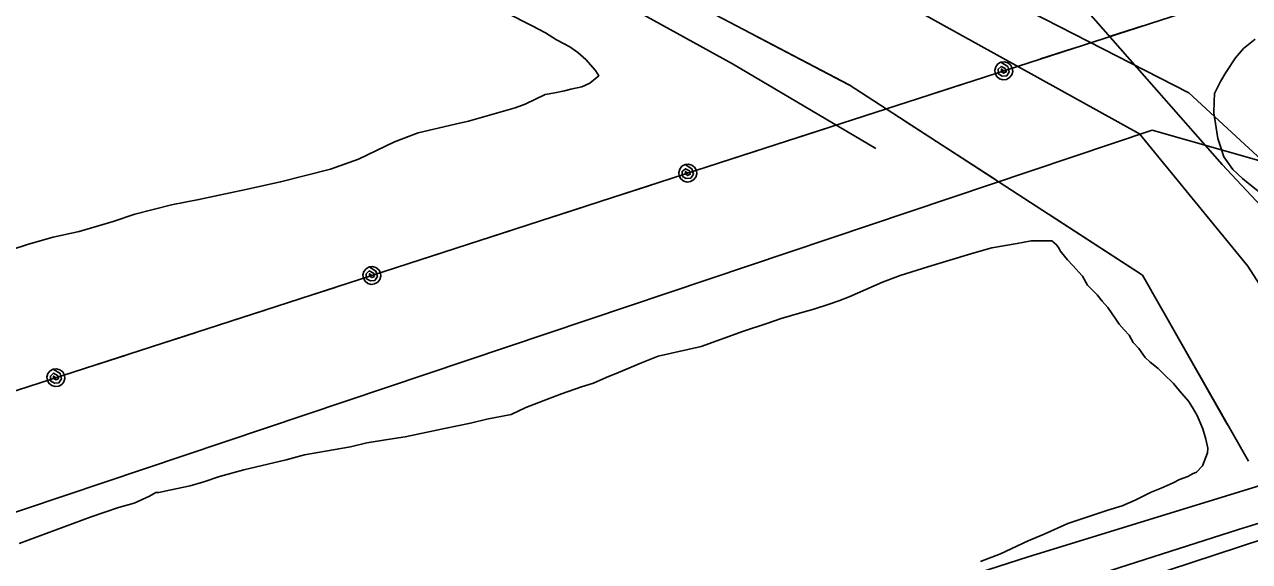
# Model space of a CAD drawing. Extents: x 3567028 to 3605064, y 510945 to 536587.
# Drawn here: x 3598023 to 3599255, y 517254 to 517794 of the extents above; entities that cross this region are included whole.
import ezdxf

# ---------------------------------------------------------------- set-up
doc = ezdxf.new("R2010")
doc.units = 0
for name, color, linetype in [('V-DTCH-CNTR', 7, 'Continuous'), ('V-RAIL-TRAK', 7, 'Continuous'), ('V-SITE-VEGE', 7, 'Continuous'), ('V-TOPO-SHOR', 7, 'Continuous'), ('V-UTIL-LINE', 7, 'Continuous')]:
    doc.layers.add(name, color=color, linetype=linetype)

msp = doc.modelspace()

# ---------------------------------------------------------------- linework, layer by layer
at = {"layer": 'V-DTCH-CNTR'}
msp.add_lwpolyline([(3598061.5, 518138.4), (3598362.7, 517960.2), (3598735, 517754.3), (3598879.2, 517669.2)], dxfattribs=at)
at = {"layer": 'V-RAIL-TRAK'}
msp.add_line((3599244, 517285.7), (3599404, 517335.4), dxfattribs=at)
for points in [[(3599408.8, 517320.6), (3599317.3, 517292.3), (3599149.3, 517236.8), (3599002.5, 517191.4), (3598840.4, 517140.4), (3598667.7, 517089.2), (3598606.4, 517072.3), (3598480.1, 517040.3)], [(3597015.7, 516566.5), (3597027.9, 516570.4), (3597151.7, 516610.5), (3597280.9, 516651.7), (3597393.3, 516688.2), (3597489.7, 516719.8), (3597593.9, 516753.5), (3597730.7, 516797.2), (3597824.3, 516827.6), (3597917.4, 516856.7), (3598025.2, 516892.9), (3598149.5, 516933), (3598254, 516966.8), (3598374, 517004.9), (3598480.1, 517040.3), (3598586, 517074.1), (3598684.8, 517105.6), (3598780.6, 517137.4), (3598882.7, 517169.5), (3598992.9, 517205.5), (3599149.8, 517255.8), (3599244, 517285.7)]]:
    msp.add_lwpolyline(points, dxfattribs=at)
at = {"layer": 'V-SITE-VEGE'}
for p, q in [((3598996, 517569.3), (3599021.3, 517573.6)), ((3599021.3, 517573.6), (3599035.6, 517576.4)), ((3599035.6, 517576.4), (3599056.3, 517576.2)), ((3599056.3, 517576.2), (3599060.9, 517572.2)), ((3599060.9, 517572.2), (3599063.7, 517568.7)), ((3598950.5, 517555.9), (3598978.1, 517564.2)), ((3598978.1, 517564.2), (3598996, 517569.3)), ((3599063.7, 517568.7), (3599064.8, 517566.4)), ((3599064.8, 517566.4), (3599066, 517564.7)), ((3599066, 517564.7), (3599072.2, 517557.1)), ((3598903.9, 517541.3), (3598931.5, 517550.3)), ((3598931.5, 517550.3), (3598950.5, 517555.9)), ((3599072.2, 517557.1), (3599077.3, 517551.4)), ((3599077.3, 517551.4), (3599087, 517540.9)), ((3598852.6, 517520), (3598886, 517534.6)), ((3598886, 517534.6), (3598903.9, 517541.3)), ((3599087, 517540.9), (3599092.1, 517531.7)), ((3599092.1, 517531.7), (3599101.8, 517521.9)), ((3599101.8, 517521.9), (3599106.9, 517515.5)), ((3598816.9, 517507.6), (3598832.5, 517512.7)), ((3598832.5, 517512.7), (3598842.2, 517516)), ((3598842.2, 517516), (3598852.6, 517520)), ((3599106.9, 517515.5), (3599112.6, 517509.1)), ((3599112.6, 517509.1), (3599120.5, 517497.6)), ((3598769.7, 517493.1), (3598784.1, 517498.2)), ((3598784.1, 517498.2), (3598804.8, 517504.3)), ((3598804.8, 517504.3), (3598816.9, 517507.6)), ((3599120.5, 517497.6), (3599123.9, 517492.4)), ((3598703.5, 517470.1), (3598746.1, 517485.3)), ((3598746.1, 517485.3), (3598769.7, 517493.1)), ((3599123.9, 517492.4), (3599129, 517486.6)), ((3599129, 517486.6), (3599134.1, 517481.4)), ((3599134.1, 517481.4), (3599138.1, 517473.9)), ((3599138.1, 517473.9), (3599143.8, 517468.1)), ((3598643.7, 517453.4), (3598660.4, 517460.2)), ((3598660.4, 517460.2), (3598703.5, 517470.1)), ((3599143.8, 517468.1), (3599150, 517458.9)), ((3599150, 517458.9), (3599155.1, 517454.3)), ((3598620.6, 517443.9), (3598643.7, 517453.4)), ((3599155.1, 517454.3), (3599163.1, 517447.9)), ((3599163.1, 517447.9), (3599168.8, 517442.1)), ((3598595.3, 517433.2), (3598608, 517438.8)), ((3598608, 517438.8), (3598620.6, 517443.9)), ((3599168.8, 517442.1), (3599178.5, 517432.8)), ((3598549.2, 517416.9), (3598563, 517422.5)), ((3598563, 517422.5), (3598583.2, 517429.3)), ((3598583.2, 517429.3), (3598595.3, 517433.2)), ((3599178.5, 517432.8), (3599184.8, 517425.3)), ((3599184.8, 517425.3), (3599193.8, 517414.9)), ((3598527.3, 517408.5), (3598549.2, 517416.9)), ((3599193.8, 517414.9), (3599197.8, 517408.5)), ((3598488.2, 517396.8), (3598512.4, 517401.7)), ((3598512.4, 517401.7), (3598527.3, 517408.5)), ((3599197.8, 517408.5), (3599202.3, 517400.5)), ((3599202.3, 517400.5), (3599208, 517387.2)), ((3598406, 517379.1), (3598445.6, 517387.4)), ((3598445.6, 517387.4), (3598471.5, 517392.9)), ((3598471.5, 517392.9), (3598488.2, 517396.8)), ((3599208, 517387.2), (3599211.3, 517376.9)), ((3598350.8, 517369.2), (3598367.5, 517373.1)), ((3598367.5, 517373.1), (3598390.4, 517376.9)), ((3598390.4, 517376.9), (3598406, 517379.1)), ((3599211.3, 517376.9), (3599213, 517367.7)), ((3598286.4, 517356), (3598304.8, 517361)), ((3598304.8, 517361), (3598333.5, 517365.9)), ((3598333.5, 517365.9), (3598350.8, 517369.2)), ((3599212.9, 517363.1), (3599207.7, 517349.9)), ((3599213, 517367.7), (3599212.9, 517363.1)), ((3598243.8, 517346), (3598286.4, 517356)), ((3599207.7, 517349.9), (3599201.9, 517343.6)), ((3598203.5, 517333.7), (3598219.1, 517339.3)), ((3598219.1, 517339.3), (3598243.8, 517346)), ((3599184.6, 517336.3), (3599178.2, 517332.9)), ((3599193.2, 517339.1), (3599184.6, 517336.3)), ((3599197.8, 517342), (3599193.2, 517339.1)), ((3599201.9, 517343.6), (3599197.8, 517342)), ((3598158.1, 517323.2), (3598169, 517325.4)), ((3598169, 517325.4), (3598189.7, 517329.8)), ((3598189.7, 517329.8), (3598203.5, 517333.7)), ((3599166.1, 517327.3), (3599156.3, 517323.4)), ((3599178.2, 517332.9), (3599166.1, 517327.3)), ((3598117.8, 517308.1), (3598133.3, 517312.5)), ((3598133.3, 517312.5), (3598148.9, 517319.3)), ((3598148.9, 517319.3), (3598155.2, 517323.2)), ((3598155.2, 517323.2), (3598158.1, 517323.2)), ((3599140.2, 517315.5), (3599126.9, 517309.8)), ((3599156.3, 517323.4), (3599140.2, 517315.5)), ((3598090.1, 517298.5), (3598117.8, 517308.1)), ((3599112.6, 517305.4), (3599072.3, 517291.9)), ((3599126.9, 517309.8), (3599112.6, 517305.4)), ((3598017.6, 517271.6), (3598090.1, 517298.5)), ((3599072.3, 517291.9), (3599048.6, 517281.2)), ((3599032.5, 517274.5), (3599004.8, 517261.5)), ((3599048.6, 517281.2), (3599032.5, 517274.5)), ((3599004.8, 517261.5), (3598984.7, 517253.6))]:
    msp.add_line(p, q, dxfattribs=at)
for points in [[(3598507.7, 517805.9), (3598533.5, 517792.5), (3598547.2, 517785.5), (3598558, 517778.5), (3598571.7, 517771.5), (3598579.7, 517765.7), (3598587.7, 517758.7), (3598597.4, 517747.7), (3598600.8, 517742.5), (3598591.5, 517735.1), (3598583.5, 517731.2), (3598572.5, 517729), (3598566.2, 517727.3), (3598556.4, 517725.1), (3598546.7, 517723.5), (3598526.5, 517713.9), (3598516.7, 517710), (3598469.5, 517696.6), (3598456.3, 517693.8), (3598418.9, 517684.9), (3598395.3, 517676), (3598359, 517658.5), (3598330.8, 517648.4), (3598280.7, 517635.6), (3598245.6, 517627.9), (3598198.5, 517617.9), (3598170.9, 517612.4), (3598134, 517603), (3598112.2, 517595.7), (3598078.2, 517585.7), (3598051.8, 517580.1), (3598027, 517572.9), (3597990.8, 517561.1)], [(3599271.4, 517620.3), (3599253.7, 517634.2), (3599248, 517638.9), (3599238.3, 517648.1), (3599229.2, 517660.9), (3599226.4, 517670.1), (3599223.1, 517679.3), (3599219.3, 517705.1), (3599219.4, 517716.6), (3599220, 517724.7), (3599225.9, 517736.7), (3599231.1, 517745.8), (3599241, 517760.6), (3599249.1, 517769.8), (3599260.7, 517779.4)]]:
    msp.add_lwpolyline(points, dxfattribs=at)
at = {"layer": 'V-TOPO-SHOR'}
msp.add_lwpolyline([(3599918.6, 517551.5), (3599651.5, 517455.4), (3599483.2, 517396.9), (3599374.6, 517363.6), (3599032.6, 517258.4), (3598703.6, 517152.2), (3598316.9, 517047.9), (3597901, 516923.8), (3597461.2, 516806.1), (3597306.9, 516761.6)], dxfattribs=at)
at = {"layer": 'V-UTIL-LINE'}
for points in [[(3593722.3, 520581), (3593792.3, 520296.6), (3593801.9, 520296.7), (3593896.1, 520296.1), (3594592.4, 520277.2), (3594978.9, 520291.6), (3595334, 520311.4), (3595594.8, 520332.4), (3596449.3, 520461.1), (3596585, 520260.3), (3596252.5, 519138.1), (3596497.9, 519105.4), (3599194.1, 517725.2), (3599314.9, 517613.9), (3599409.7, 517389.2), (3599477, 517244.3), (3601053, 517177.2), (3601020.6, 516600.3)], [(3601082.8, 516600.9), (3601098.4, 516822), (3601121.9, 517167.6), (3599557.2, 517264.8), (3599483.9, 517358.5), (3599393.5, 517475.6), (3599227.5, 517653.1), (3598990.7, 517923), (3596359.6, 519210.3), (3596327.8, 519244.7), (3596555.7, 520553.5)], [(3599361.9, 517381.5), (3599253.3, 517550.7), (3599144.6, 517684), (3598801.1, 517874.5), (3597968.3, 518283.7), (3596650.6, 518975.6), (3596417.4, 519090.5), (3596166, 519189.8), (3596424.9, 520110.5), (3596559.2, 520523.7)], [(3595377.4, 516556), (3595768.5, 516686.4), (3597745.3, 517338.4), (3598252.5, 517502.6), (3598746, 517662.5), (3599242.5, 517823.5), (3599742, 517977.9), (3600208.2, 518206.8), (3601184.6, 518677.5), (3601656.3, 518915.2), (3602141.3, 519149.6), (3602621.1, 519388.3), (3602876.9, 519510.3)], [(3592391.9, 517062.8), (3593369.1, 517526.2), (3594582.6, 518135.5), (3595477.2, 518582.3), (3595939.8, 518818.4), (3596329.9, 519070.3), (3597241.4, 518623.6), (3597895.1, 518235.1), (3598852.4, 517733.3), (3599147.3, 517541.9), (3599253.9, 517354.5)], [(3599115.4, 517782.3), (3599147.7, 517792.7)], [(3598756.2, 517783.7), (3598852.2, 517733.4)], [(3599045, 517759.4), (3599077.4, 517769.9)], [(3599007.9, 517747.4), (3599005.6, 517749.2), (3599005.5, 517746.8), (3599007.8, 517745.2), (3599010.4, 517746.4), (3599009.5, 517749.7), (3599005.4, 517751.9), (3599002.3, 517749), (3599002.5, 517744.2), (3599006.4, 517741.9), (3599010.9, 517742.3), (3599013.5, 517746.4), (3599012.1, 517751.7), (3599005.1, 517756), (3599002.1, 517754.3), (3598999.9, 517751.5), (3598998.9, 517748.1), (3598999.4, 517744.6), (3599001.1, 517741.6), (3599003.8, 517739.4), (3599007.2, 517738.4), (3599010.7, 517738.8), (3599013.8, 517740.6), (3599015.9, 517743.3), (3599016.9, 517746.7), (3599016.5, 517750.2), (3599014.8, 517753.3), (3599012, 517755.4), (3599008.6, 517756.4), (3599005.1, 517756)], [(3598938.5, 517724.9), (3598970.8, 517735.4)], [(3598868.1, 517702.1), (3598900.4, 517712.6)], [(3598908, 517697.2), (3598998.9, 517638.3)], [(3595792.4, 516556.2), (3599157.1, 517687.8), (3599303.4, 517646.2), (3599459.8, 517358.9), (3599552.8, 517222.1), (3601043.7, 517137.1), (3601077.9, 517093.4), (3601076.9, 517025.2), (3601079.8, 517003.6), (3602902.9, 516896.9)], [(3598797.7, 517679.3), (3598830, 517689.7)], [(3598727.3, 517656.4), (3598746, 517662.5), (3598759.6, 517666.9)], [(3598690.2, 517644.4), (3598687.9, 517646.2), (3598687.8, 517643.8), (3598690, 517642.2), (3598692.7, 517643.4), (3598691.8, 517646.7), (3598687.7, 517648.9), (3598684.5, 517646.1), (3598684.8, 517641.2), (3598688.7, 517638.9), (3598693.2, 517639.3), (3598695.8, 517643.4), (3598694.4, 517648.7), (3598687.4, 517653), (3598684.3, 517651.3), (3598682.2, 517648.5), (3598681.2, 517645.1), (3598681.6, 517641.6), (3598683.3, 517638.6), (3598686.1, 517636.4), (3598689.5, 517635.4), (3598693, 517635.9), (3598696, 517637.6), (3598698.2, 517640.3), (3598699.2, 517643.7), (3598698.8, 517647.2), (3598697, 517650.3), (3598694.3, 517652.4), (3598690.9, 517653.4), (3598687.4, 517653)], [(3598620.7, 517621.9), (3598653.1, 517632.4)], [(3598550.3, 517599.1), (3598582.7, 517609.6)], [(3599054.7, 517602), (3599145.6, 517543)], [(3598480, 517576.3), (3598512.3, 517586.8)], [(3598409.6, 517553.5), (3598441.9, 517564)], [(3598372.5, 517541.5), (3598370.2, 517543.2), (3598370.1, 517540.9), (3598372.3, 517539.3), (3598375, 517540.5), (3598374.1, 517543.8), (3598369.9, 517546), (3598366.8, 517543.1), (3598367, 517538.2), (3598371, 517536), (3598375.4, 517536.4), (3598378, 517540.5), (3598376.6, 517545.8), (3598369.7, 517550), (3598366.6, 517548.3), (3598364.4, 517545.6), (3598363.5, 517542.2), (3598363.9, 517538.7), (3598365.6, 517535.6), (3598368.4, 517533.4), (3598371.7, 517532.5), (3598375.2, 517532.9), (3598378.3, 517534.6), (3598380.5, 517537.4), (3598381.4, 517540.7), (3598381, 517544.2), (3598379.3, 517547.3), (3598376.5, 517549.5), (3598373.2, 517550.4), (3598369.7, 517550)], [(3598303, 517519), (3598335.4, 517529.4)], [(3598232.6, 517496.2), (3598252.5, 517502.6), (3598265, 517506.6)], [(3598162.2, 517473.4), (3598194.6, 517483.8)], [(3599179.2, 517485.8), (3599232.7, 517391.7)], [(3598091.8, 517450.6), (3598124.2, 517461)], [(3598054.7, 517438.6), (3598052.4, 517440.3), (3598052.3, 517438), (3598054.5, 517436.4), (3598057.2, 517437.6), (3598056.3, 517440.9), (3598052.2, 517443.1), (3598049.1, 517440.2), (3598049.3, 517435.3), (3598053.2, 517433.1), (3598057.7, 517433.5), (3598060.3, 517437.6), (3598058.9, 517442.9), (3598051.9, 517447.1), (3598048.9, 517445.4), (3598046.7, 517442.7), (3598045.7, 517439.3), (3598046.1, 517435.8), (3598047.8, 517432.7), (3598050.6, 517430.6), (3598054, 517429.6), (3598057.5, 517430), (3598060.5, 517431.7), (3598062.7, 517434.5), (3598063.7, 517437.8), (3598063.3, 517441.3), (3598061.5, 517444.4), (3598058.8, 517446.6), (3598055.4, 517447.5), (3598051.9, 517447.1)]]:
    msp.add_lwpolyline(points, dxfattribs=at)

doc.saveas('drawing.dxf')
